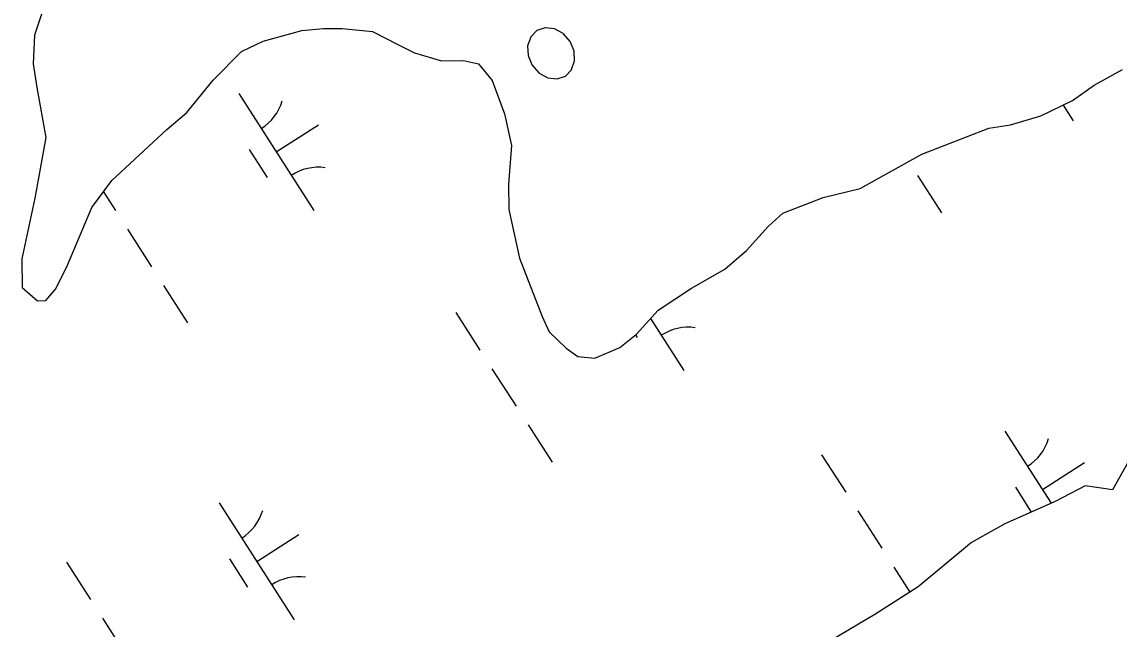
# Model space of a CAD drawing. Extents: x 3962991 to 3983549, y 181631 to 204078.
# Drawn here: x 3974480.1 to 3974874.6, y 196535.6 to 196754 of the extents above; entities that cross this region are included whole.
import ezdxf

# ---------------------------------------------------------------- set-up
doc = ezdxf.new("R2010")
doc.units = 0
doc.layers.add('V-ANNO-MASK2', color=7, linetype='Continuous')
doc.layers.add('V-WETL-SWMP', color=7, linetype='Continuous')

msp = doc.modelspace()

# ---------------------------------------------------------------- linework, layer by layer
at = {"layer": 'V-ANNO-MASK2'}
msp.add_lwpolyline([(3974662.26, 196741.58), (3974663.56, 196738.43), (3974665.98, 196735.65), (3974666.09, 196735.59), (3974669.15, 196733.91), (3974672.51, 196733.53), (3974672.56, 196733.56), (3974675.53, 196734.53), (3974677.68, 196736.74), (3974677.76, 196736.96), (3974678.85, 196740.01), (3974678.66, 196743.5), (3974678.53, 196743.82), (3974677.23, 196747.03), (3974674.8, 196749.75), (3974674.68, 196749.83), (3974671.61, 196751.52), (3974668.37, 196751.89), (3974668.19, 196751.84), (3974665.23, 196750.91), (3974663.09, 196748.62), (3974663.06, 196748.55), (3974661.91, 196745.43), (3974662.12, 196741.91)], close=True, dxfattribs=at)
at = {"layer": 'V-WETL-SWMP'}
for p, q in [((3974489.32, 196763.17), (3974484.65, 196749.21)), ((3974484.65, 196749.21), (3974484.16, 196738.93)), ((3974566.87, 196747.15), (3974580.73, 196750.94)), ((3974580.73, 196750.94), (3974588.58, 196751.63)), ((3974588.58, 196751.63), (3974595.22, 196751.71)), ((3974595.22, 196751.71), (3974606.12, 196750.63)), ((3974606.12, 196750.63), (3974615.24, 196745.9)), ((3974559.06, 196743.43), (3974566.87, 196747.15)), ((3974615.24, 196745.9), (3974621.31, 196742.95)), ((3974548.9, 196733.04), (3974559.06, 196743.43)), ((3974621.31, 196742.95), (3974631.02, 196740.04)), ((3974484.16, 196738.93), (3974485.47, 196730.48)), ((3974631.02, 196740.04), (3974638.88, 196740.13)), ((3974638.88, 196740.13), (3974644.33, 196738.98)), ((3974644.33, 196738.98), (3974649.23, 196733)), ((3974865.63, 196731.29), (3974875.84, 196736.85)), ((3974485.47, 196730.48), (3974488.7, 196712.39)), ((3974539.37, 196721.44), (3974548.9, 196733.04)), ((3974649.23, 196733), (3974653.6, 196720.96)), ((3974857.84, 196725.76), (3974865.63, 196731.29)), ((3974558.06, 196728.28), (3974585.04, 196686.19)), ((3974846.42, 196720.18), (3974857.84, 196725.76)), ((3974532.19, 196715.32), (3974539.37, 196721.44)), ((3974854.45, 196724.11), (3974858.1, 196718.42)), ((3974653.6, 196720.96), (3974656.16, 196709.51)), ((3974835.58, 196717.04), (3974846.42, 196720.18)), ((3974512.45, 196696.95), (3974532.19, 196715.32)), ((3974571.55, 196707.24), (3974586.7, 196716.95)), ((3974803.67, 196706.39), (3974827.73, 196715.74)), ((3974827.73, 196715.74), (3974835.58, 196717.04)), ((3974488.7, 196712.39), (3974484.73, 196690.59)), ((3974561.82, 196708.12), (3974568.29, 196698.02)), ((3974656.16, 196709.51), (3974655.11, 196695.59)), ((3974781.45, 196694.04), (3974803.67, 196706.39)), ((3974802.11, 196698.81), (3974810.75, 196685.34)), ((3974505.31, 196687.2), (3974512.45, 196696.95)), ((3974655.11, 196695.59), (3974655.21, 196686.53)), ((3974768.19, 196690.87), (3974781.45, 196694.04)), ((3974484.73, 196690.59), (3974480.15, 196668.77)), ((3974509.46, 196692.86), (3974513.77, 196686.13)), ((3974753.75, 196685.26), (3974768.19, 196690.87)), ((3974496.49, 196666.55), (3974505.31, 196687.2)), ((3974655.21, 196686.53), (3974659.04, 196669.05)), ((3974748.37, 196680.36), (3974753.75, 196685.26)), ((3974518.08, 196679.4), (3974526.72, 196665.93)), ((3974740.61, 196671.81), (3974748.37, 196680.36)), ((3974732.83, 196665.07), (3974740.61, 196671.81)), ((3974480.15, 196668.77), (3974480.26, 196658.5)), ((3974492.36, 196658.04), (3974496.49, 196666.55)), ((3974659.04, 196669.05), (3974667.15, 196647.99)), ((3974720.82, 196658.28), (3974732.83, 196665.07)), ((3974480.26, 196658.5), (3974485.76, 196653.73)), ((3974531.04, 196659.19), (3974539.67, 196645.73)), ((3974488.78, 196653.76), (3974492.36, 196658.04)), ((3974708.83, 196650.28), (3974720.82, 196658.28)), ((3974485.76, 196653.73), (3974488.78, 196653.76)), ((3974636.18, 196649.44), (3974644.81, 196635.97)), ((3974667.15, 196647.99), (3974669.63, 196642.57)), ((3974701.07, 196641.73), (3974708.83, 196650.28)), ((3974706.11, 196647.29), (3974718.07, 196628.65)), ((3974669.63, 196642.57), (3974675.74, 196636.6)), ((3974695.08, 196636.83), (3974701.07, 196641.73)), ((3974700.7, 196641.44), (3974701.32, 196640.48)), ((3974675.74, 196636.6), (3974680.01, 196633.63)), ((3974686.06, 196633.09), (3974695.08, 196636.83)), ((3974680.01, 196633.63), (3974686.06, 196633.09)), ((3974649.13, 196629.24), (3974657.77, 196615.77)), ((3974662.08, 196609.04), (3974670.72, 196595.57)), ((3974833.53, 196606.79), (3974850.14, 196580.89)), ((3974767.65, 196598.32), (3974776.29, 196584.85)), ((3974847.02, 196585.74), (3974862.18, 196595.46)), ((3974878.09, 196596.05), (3974872.16, 196585.7)), ((3974837.29, 196586.63), (3974843.01, 196577.7)), ((3974862.37, 196587.09), (3974851.55, 196581.52)), ((3974872.16, 196585.7), (3974862.37, 196587.09)), ((3974551.05, 196580.97), (3974578.04, 196538.87)), ((3974851.55, 196581.52), (3974833.51, 196573.45)), ((3974780.6, 196578.11), (3974789.24, 196564.64)), ((3974833.51, 196573.45), (3974821.5, 196566.67)), ((3974564.54, 196559.92), (3974579.7, 196569.64)), ((3974821.5, 196566.67), (3974802.35, 196550.73)), ((3974554.81, 196560.81), (3974561.29, 196550.71)), ((3974496.15, 196559.67), (3974504.78, 196546.2)), ((3974793.56, 196557.91), (3974799.37, 196548.84)), ((3974802.35, 196550.73), (3974786.75, 196540.87)), ((3974786.75, 196540.87), (3974771.14, 196531.63)), ((3974509.1, 196539.47), (3974517.73, 196526))]:
    msp.add_line(p, q, dxfattribs=at)
for centre, start, end in [((3974556.84, 196730.62), 301.8919, 343.4355), ((3974586.66, 196684.11), 81.8919, 123.4355), ((3974719.68, 196626.57), 81.8919, 123.4355), ((3974832.32, 196609.12), 301.8919, 343.4355), ((3974549.84, 196583.3), 301.8919, 343.4355), ((3974579.65, 196536.8), 81.8919, 123.4355)]:
    msp.add_arc(centre, 17.62, start, end, dxfattribs=at)

doc.saveas('drawing.dxf')
